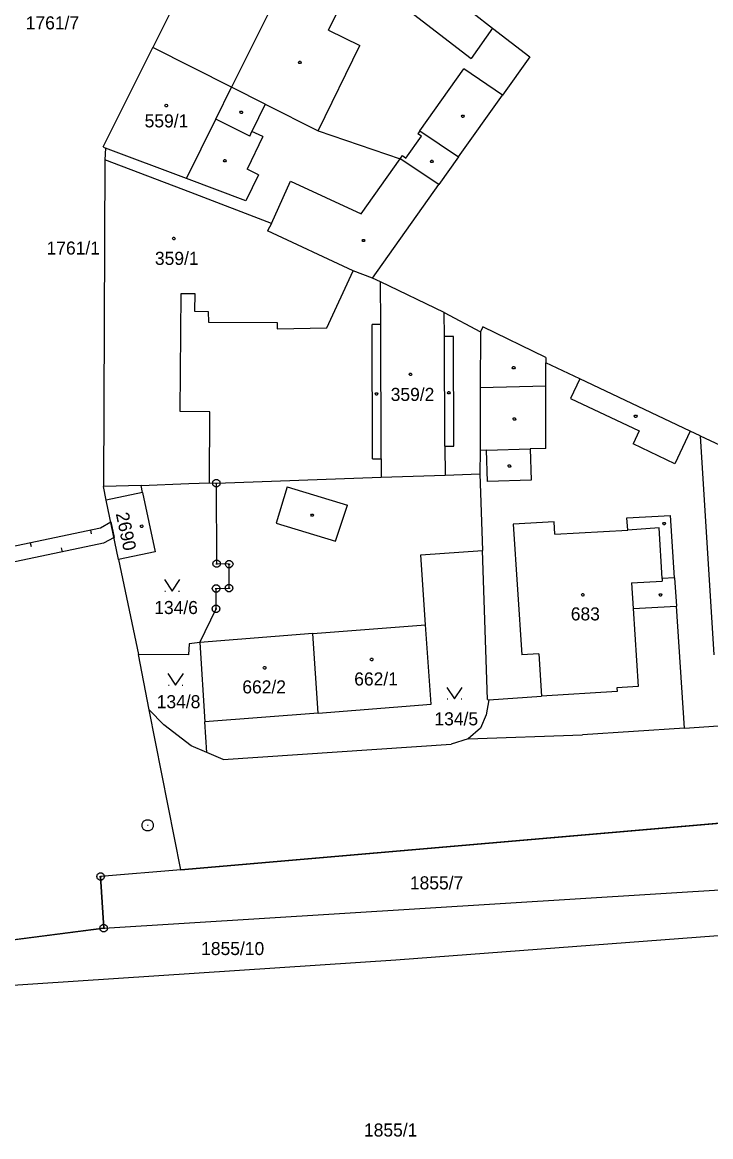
# Model space of a CAD drawing. Extents: x -777309 to -774195, y -1144706 to -1143600.
# Drawn here: x -774667.9 to -774578.2, y -1144423.9 to -1144278.9 of the extents above; entities that cross this region are included whole.
import ezdxf

# ---------------------------------------------------------------- set-up
doc = ezdxf.new("R2010")
doc.units = 0
for name, color, linetype in [('1', 7, 'Continuous'), ('11', 7, 'Continuous'), ('12', 7, 'Continuous'), ('13', 7, 'Continuous'), ('2', 7, 'Continuous'), ('3', 7, 'Continuous'), ('4', 7, 'Continuous'), ('5', 7, 'Continuous'), ('7', 7, 'Continuous'), ('8', 7, 'Continuous')]:
    doc.layers.add(name, color=color, linetype=linetype)

msp = doc.modelspace()

# ---------------------------------------------------------------- linework, layer by layer
at = {"layer": '1'}
for p, q in [((-774637.5, -1144255.26), (-774650.89, -1144282.14)), ((-774621.03, -1144268.44), (-774606.64, -1144279.61)), ((-774606.64, -1144279.61), (-774601.8, -1144283.36)), ((-774657.37, -1144295.07), (-774650.89, -1144282.14)), ((-774640.64, -1144287.32), (-774650.89, -1144282.14)), ((-774601.8, -1144283.36), (-774605.36, -1144288.36)), ((-774636.27, -1144289.52), (-774640.64, -1144287.32)), ((-774611.07, -1144296.37), (-774605.36, -1144288.36)), ((-774636.27, -1144289.52), (-774629.38, -1144293)), ((-774629.38, -1144293), (-774618.67, -1144296.62)), ((-774657.37, -1144295.07), (-774657.07, -1144295.23)), ((-774657.07, -1144295.23), (-774657.14, -1144296.77)), ((-774657.14, -1144296.77), (-774657.35, -1144339.28)), ((-774645.95, -1144301.04), (-774657.14, -1144296.77)), ((-774613.64, -1144299.97), (-774618.67, -1144296.62)), ((-774611.07, -1144296.37), (-774613.64, -1144299.97)), ((-774622.31, -1144312.15), (-774613.64, -1144299.97)), ((-774635.46, -1144305.06), (-774645.95, -1144301.04)), ((-774635.46, -1144305.06), (-774635.98, -1144306.01)), ((-774624.81, -1144311.21), (-774635.98, -1144306.01)), ((-774622.31, -1144312.15), (-774624.81, -1144311.21)), ((-774621.24, -1144312.66), (-774622.31, -1144312.15)), ((-774621.22, -1144318.21), (-774621.24, -1144312.66)), ((-774612.94, -1144316.63), (-774621.24, -1144312.66)), ((-774612.94, -1144316.63), (-774608.22, -1144319.15)), ((-774621.22, -1144318.21), (-774622.32, -1144318.21)), ((-774622.27, -1144335.69), (-774622.32, -1144318.21)), ((-774608.22, -1144319.15), (-774608.25, -1144326.43)), ((-774607.9, -1144318.51), (-774608.22, -1144319.15)), ((-774599.72, -1144322.48), (-774607.9, -1144318.51)), ((-774599.72, -1144322.48), (-774599.69, -1144323.18)), ((-774595.27, -1144325.27), (-774599.69, -1144323.18)), ((-774608.25, -1144326.43), (-774608.28, -1144334.6)), ((-774580.92, -1144332.07), (-774595.27, -1144325.27)), ((-774579.6, -1144332.7), (-774580.92, -1144332.07)), ((-774579.6, -1144332.7), (-774566.76, -1144338.77)), ((-774579.6, -1144332.7), (-774577.83, -1144361.19)), ((-774608.28, -1144334.6), (-774608.29, -1144337.65)), ((-774622.27, -1144335.69), (-774621.15, -1144335.69)), ((-774621.15, -1144335.69), (-774621.14, -1144338.08)), ((-774642.63, -1144338.86), (-774621.14, -1144338.08)), ((-774621.14, -1144338.08), (-774612.84, -1144337.8)), ((-774612.84, -1144337.8), (-774608.29, -1144337.65)), ((-774608.29, -1144337.65), (-774607.96, -1144347.64)), ((-774652.42, -1144339.14), (-774657.35, -1144339.28)), ((-774656.98, -1144341.06), (-774657.35, -1144339.28)), ((-774652.42, -1144339.14), (-774646.23, -1144338.91)), ((-774652.23, -1144340.07), (-774652.42, -1144339.14)), ((-774646.23, -1144338.91), (-774643.53, -1144338.82)), ((-774643.53, -1144338.82), (-774642.63, -1144338.86)), ((-774642.58, -1144349.35), (-774642.63, -1144338.86)), ((-774652.23, -1144340.07), (-774650.62, -1144347.81)), ((-774655.37, -1144348.8), (-774656.98, -1144341.06)), ((-774650.62, -1144347.81), (-774655.37, -1144348.8)), ((-774616, -1144348.2), (-774607.96, -1144347.64)), ((-774615.37, -1144357.29), (-774616, -1144348.2)), ((-774607.33, -1144367.02), (-774607.96, -1144347.64)), ((-774655.37, -1144348.8), (-774652.79, -1144361.14)), ((-774640.96, -1144349.4), (-774642.58, -1144349.35)), ((-774640.97, -1144352.52), (-774640.96, -1144349.4)), ((-774642.67, -1144355.22), (-774642.65, -1144352.57)), ((-774642.65, -1144352.57), (-774640.97, -1144352.52)), ((-774644.77, -1144359.59), (-774642.67, -1144355.22)), ((-774614.65, -1144367.62), (-774615.37, -1144357.29)), ((-774646.18, -1144359.75), (-774646.25, -1144361.22)), ((-774644.77, -1144359.59), (-774646.18, -1144359.75)), ((-774630.06, -1144358.44), (-774644.77, -1144359.59)), ((-774644.77, -1144359.59), (-774644.12, -1144369.94)), ((-774629.36, -1144368.78), (-774630.06, -1144358.44)), ((-774646.25, -1144361.22), (-774652.79, -1144361.14)), ((-774651.36, -1144368.36), (-774652.79, -1144361.14)), ((-774607.15, -1144367.06), (-774607.49, -1144368.99)), ((-774607.33, -1144367.02), (-774607.15, -1144367.06)), ((-774649.46, -1144370.32), (-774651.36, -1144368.36)), ((-774647.24, -1144389.17), (-774651.36, -1144368.36)), ((-774629.36, -1144368.78), (-774614.65, -1144367.62)), ((-774629.36, -1144368.78), (-774644.12, -1144369.94)), ((-774643.87, -1144373.93), (-774644.12, -1144369.94)), ((-774607.49, -1144368.99), (-774608.21, -1144370.74)), ((-774645.93, -1144373.06), (-774649.46, -1144370.32)), ((-774608.21, -1144370.74), (-774609.81, -1144372.14)), ((-774581.64, -1144370.74), (-774594.95, -1144371.6)), ((-774581.64, -1144370.74), (-774577.22, -1144370.46)), ((-774641.74, -1144374.83), (-774612.06, -1144372.81)), ((-774609.81, -1144372.14), (-774612.06, -1144372.81)), ((-774609.81, -1144372.14), (-774594.95, -1144371.6)), ((-774643.87, -1144373.93), (-774645.93, -1144373.06)), ((-774641.74, -1144374.83), (-774643.87, -1144373.93)), ((-774647.24, -1144389.17), (-774566.01, -1144382.16)), ((-774647.24, -1144389.17), (-774657.71, -1144390.07)), ((-774657.29, -1144396.79), (-774657.71, -1144390.07)), ((-774657.29, -1144396.79), (-774557.48, -1144390.57)), ((-774674.74, -1144399.02), (-774657.29, -1144396.79)), ((-774557.34, -1144396.28), (-774619.26, -1144400.93)), ((-774619.26, -1144400.93), (-774684.08, -1144405.23))]:
    msp.add_line(p, q, dxfattribs=at)
at = {"layer": '11'}
msp.add_lwpolyline([(-774566.01, -1144382.16), (-774647.24, -1144389.17), (-774657.71, -1144390.07), (-774657.29, -1144396.79), (-774674.74, -1144399.02), (-774681.12, -1144401.18), (-774684.08, -1144405.23), (-774705.08, -1144406), (-774713.68, -1144405.89), (-774719.77, -1144399.93), (-774739.17, -1144384.29), (-774746.37, -1144398.39), (-774726.72, -1144397.01), (-774726.15, -1144403.92), (-774747.27, -1144405.4), (-774747.42, -1144400.74), (-774749.65, -1144405.72), (-774795.44, -1144408.94), (-774821.85, -1144410.67)], dxfattribs=at)
at = {"layer": '12'}
for p, q in [((-774637.5, -1144255.26), (-774650.89, -1144282.14)), ((-774633.8, -1144273.48), (-774640.64, -1144287.32)), ((-774657.37, -1144295.07), (-774650.89, -1144282.14)), ((-774640.64, -1144287.32), (-774650.89, -1144282.14)), ((-774640.64, -1144287.32), (-774650.89, -1144282.14)), ((-774642.7, -1144291.48), (-774640.64, -1144287.32)), ((-774646.52, -1144299.21), (-774642.7, -1144291.48)), ((-774657.37, -1144295.07), (-774657.07, -1144295.23)), ((-774646.52, -1144299.21), (-774657.07, -1144295.23)), ((-774657.14, -1144296.77), (-774657.35, -1144339.28)), ((-774645.95, -1144301.04), (-774657.14, -1144296.77)), ((-774635.46, -1144305.06), (-774645.95, -1144301.04)), ((-774635.46, -1144305.06), (-774635.98, -1144306.01)), ((-774624.81, -1144311.21), (-774635.98, -1144306.01)), ((-774628.23, -1144318.62), (-774624.81, -1144311.21)), ((-774612.94, -1144316.63), (-774621.24, -1144312.66)), ((-774621.22, -1144318.21), (-774621.24, -1144312.66)), ((-774647.33, -1144329.52), (-774647.21, -1144314.16)), ((-774647.21, -1144314.16), (-774645.45, -1144314.15)), ((-774645.45, -1144314.15), (-774645.46, -1144316.47)), ((-774645.46, -1144316.47), (-774643.68, -1144316.49)), ((-774643.68, -1144316.49), (-774643.67, -1144317.89)), ((-774612.93, -1144319.77), (-774612.94, -1144316.63)), ((-774643.67, -1144317.89), (-774634.7, -1144317.93)), ((-774634.7, -1144317.93), (-774634.71, -1144318.75)), ((-774634.71, -1144318.75), (-774628.23, -1144318.62)), ((-774621.15, -1144335.69), (-774621.22, -1144318.21)), ((-774612.86, -1144334.05), (-774612.93, -1144319.77)), ((-774643.47, -1144329.55), (-774647.33, -1144329.52)), ((-774643.53, -1144338.82), (-774643.47, -1144329.55)), ((-774612.86, -1144334.05), (-774612.84, -1144337.8)), ((-774621.15, -1144335.69), (-774621.14, -1144338.08)), ((-774621.14, -1144338.08), (-774612.84, -1144337.8)), ((-774652.42, -1144339.14), (-774657.35, -1144339.28)), ((-774652.42, -1144339.14), (-774646.23, -1144338.91)), ((-774646.23, -1144338.91), (-774643.53, -1144338.82)), ((-774652.23, -1144340.07), (-774656.98, -1144341.06)), ((-774652.23, -1144340.07), (-774650.62, -1144347.81)), ((-774655.37, -1144348.8), (-774656.98, -1144341.06)), ((-774598.62, -1144343.88), (-774603.97, -1144344.18)), ((-774598.53, -1144345.48), (-774598.62, -1144343.88)), ((-774603.97, -1144344.18), (-774602.82, -1144361.21)), ((-774598.53, -1144345.48), (-774589.05, -1144344.98)), ((-774584.94, -1144344.68), (-774589.05, -1144344.98)), ((-774584.56, -1144351.27), (-774584.94, -1144344.68)), ((-774650.62, -1144347.81), (-774655.37, -1144348.8)), ((-774588.57, -1144351.82), (-774584.54, -1144351.62)), ((-774588.57, -1144351.82), (-774588.35, -1144355.18)), ((-774584.56, -1144351.27), (-774584.54, -1144351.62)), ((-774588.35, -1144355.18), (-774587.67, -1144365.32)), ((-774630.06, -1144358.44), (-774615.37, -1144357.29)), ((-774614.65, -1144367.62), (-774615.37, -1144357.29)), ((-774630.06, -1144358.44), (-774644.77, -1144359.59)), ((-774644.77, -1144359.59), (-774644.12, -1144369.94)), ((-774629.36, -1144368.78), (-774630.06, -1144358.44)), ((-774629.36, -1144368.78), (-774630.06, -1144358.44)), ((-774600.63, -1144361.06), (-774602.82, -1144361.21)), ((-774600.63, -1144361.06), (-774600.27, -1144366.59)), ((-774587.67, -1144365.32), (-774590.46, -1144365.51)), ((-774590.46, -1144365.51), (-774590.43, -1144365.96)), ((-774590.43, -1144365.96), (-774600.27, -1144366.59)), ((-774629.36, -1144368.78), (-774614.65, -1144367.62)), ((-774629.36, -1144368.78), (-774644.12, -1144369.94))]:
    msp.add_line(p, q, dxfattribs=at)
at = {"layer": '13'}
for p, q in [((-774657.73, -1144344.69), (-774656.39, -1144343.88)), ((-774656.39, -1144343.88), (-774655.96, -1144345.94)), ((-774672.25, -1144347.74), (-774657.73, -1144344.69)), ((-774659.04, -1144344.96), (-774658.94, -1144345.45)), ((-774657.31, -1144346.65), (-774671.83, -1144349.7)), ((-774666.87, -1144346.61), (-774666.76, -1144347.1)), ((-774655.96, -1144345.94), (-774657.31, -1144346.65)), ((-774662.69, -1144347.78), (-774662.8, -1144347.29))]:
    msp.add_line(p, q, dxfattribs=at)
at = {"layer": '3'}
for p, q in [((-774649.35, -1144352.91), (-774649.25, -1144352.91)), ((-774647.55, -1144352.91), (-774647.45, -1144352.91)), ((-774648.88, -1144365.14), (-774648.78, -1144365.14)), ((-774647.08, -1144365.14), (-774646.98, -1144365.14)), ((-774612.56, -1144366.94), (-774612.46, -1144366.94)), ((-774610.76, -1144366.94), (-774610.66, -1144366.94))]:
    msp.add_line(p, q, dxfattribs=at)
for points in [[(-774649.4, -1144351.41), (-774648.4, -1144352.91), (-774647.4, -1144351.41)], [(-774648.93, -1144363.64), (-774647.93, -1144365.14), (-774646.93, -1144363.64)], [(-774612.61, -1144365.44), (-774611.61, -1144366.94), (-774610.61, -1144365.44)]]:
    msp.add_lwpolyline(points, dxfattribs=at)
at = {"layer": '4'}
for p, q in [((-774630.67, -1144267.18), (-774609.45, -1144283.58)), ((-774633.8, -1144273.48), (-774640.64, -1144287.32)), ((-774628.03, -1144279.87), (-774626.63, -1144277.06)), ((-774628.03, -1144279.87), (-774623.92, -1144281.89)), ((-774606.64, -1144279.61), (-774609.45, -1144283.58)), ((-774629.38, -1144293), (-774623.92, -1144281.89)), ((-774616.12, -1144293.01), (-774610.38, -1144284.91)), ((-774605.36, -1144288.36), (-774610.38, -1144284.91)), ((-774642.7, -1144291.48), (-774640.64, -1144287.32)), ((-774636.27, -1144289.52), (-774637.99, -1144293.08)), ((-774646.52, -1144299.21), (-774642.7, -1144291.48)), ((-774638.28, -1144293.67), (-774642.7, -1144291.48)), ((-774638.28, -1144293.67), (-774637.99, -1144293.08)), ((-774636.59, -1144293.75), (-774637.99, -1144293.08)), ((-774616.12, -1144293.01), (-774616.37, -1144293.37)), ((-774616.12, -1144293.01), (-774611.07, -1144296.37)), ((-774636.59, -1144293.75), (-774638.63, -1144297.98)), ((-774617.93, -1144296.53), (-774615.92, -1144293.69)), ((-774615.92, -1144293.69), (-774616.37, -1144293.37)), ((-774646.52, -1144299.21), (-774657.07, -1144295.23)), ((-774623.75, -1144303.81), (-774618.67, -1144296.62)), ((-774618.67, -1144296.62), (-774618.38, -1144296.21)), ((-774618.38, -1144296.21), (-774617.93, -1144296.53)), ((-774637.15, -1144298.7), (-774638.8, -1144302.12)), ((-774637.15, -1144298.7), (-774638.63, -1144297.98)), ((-774638.8, -1144302.12), (-774646.52, -1144299.21)), ((-774635.46, -1144305.06), (-774632.98, -1144299.53)), ((-774632.98, -1144299.53), (-774623.75, -1144303.81)), ((-774628.23, -1144318.62), (-774624.81, -1144311.21)), ((-774647.33, -1144329.52), (-774647.21, -1144314.16)), ((-774647.21, -1144314.16), (-774645.45, -1144314.15)), ((-774645.45, -1144314.15), (-774645.46, -1144316.47)), ((-774645.46, -1144316.47), (-774643.68, -1144316.49)), ((-774643.68, -1144316.49), (-774643.67, -1144317.89)), ((-774612.93, -1144319.77), (-774612.94, -1144316.63)), ((-774643.67, -1144317.89), (-774634.7, -1144317.93)), ((-774634.7, -1144317.93), (-774634.71, -1144318.75)), ((-774634.71, -1144318.75), (-774628.23, -1144318.62)), ((-774621.15, -1144335.69), (-774621.22, -1144318.21)), ((-774611.75, -1144319.76), (-774612.93, -1144319.77)), ((-774612.86, -1144334.05), (-774612.93, -1144319.77)), ((-774611.68, -1144334.04), (-774611.75, -1144319.76)), ((-774599.7, -1144326.22), (-774599.69, -1144323.18)), ((-774599.7, -1144326.22), (-774608.25, -1144326.43)), ((-774599.72, -1144334.33), (-774599.7, -1144326.22)), ((-774595.27, -1144325.27), (-774596.49, -1144327.82)), ((-774596.49, -1144327.82), (-774587.55, -1144332.05)), ((-774643.47, -1144329.55), (-774647.33, -1144329.52)), ((-774643.53, -1144338.82), (-774643.47, -1144329.55)), ((-774587.55, -1144332.05), (-774588.35, -1144333.72)), ((-774580.92, -1144332.07), (-774582.89, -1144336.34)), ((-774582.89, -1144336.34), (-774588.35, -1144333.72)), ((-774612.86, -1144334.05), (-774611.68, -1144334.04)), ((-774612.86, -1144334.05), (-774612.84, -1144337.8)), ((-774607.42, -1144334.57), (-774608.28, -1144334.6)), ((-774607.42, -1144334.57), (-774601.76, -1144334.39)), ((-774607.29, -1144338.65), (-774607.42, -1144334.57)), ((-774599.72, -1144334.33), (-774601.76, -1144334.39)), ((-774601.76, -1144334.39), (-774601.63, -1144338.47)), ((-774633.41, -1144339.34), (-774634.83, -1144344.07)), ((-774633.41, -1144339.34), (-774625.55, -1144341.71)), ((-774601.63, -1144338.47), (-774607.29, -1144338.65)), ((-774652.23, -1144340.07), (-774656.98, -1144341.06)), ((-774627.11, -1144346.39), (-774625.55, -1144341.71)), ((-774598.62, -1144343.88), (-774603.97, -1144344.18)), ((-774598.53, -1144345.48), (-774598.62, -1144343.88)), ((-774589.14, -1144343.36), (-774583.47, -1144343.05)), ((-774589.05, -1144344.98), (-774589.14, -1144343.36)), ((-774582.93, -1144351.16), (-774583.47, -1144343.05)), ((-774634.83, -1144344.07), (-774627.11, -1144346.39)), ((-774603.97, -1144344.18), (-774602.82, -1144361.21)), ((-774598.53, -1144345.48), (-774589.05, -1144344.98)), ((-774584.94, -1144344.68), (-774589.05, -1144344.98)), ((-774584.56, -1144351.27), (-774584.94, -1144344.68)), ((-774582.93, -1144351.16), (-774584.56, -1144351.27)), ((-774582.93, -1144351.16), (-774582.69, -1144354.86)), ((-774588.57, -1144351.82), (-774584.54, -1144351.62)), ((-774588.57, -1144351.82), (-774588.35, -1144355.18)), ((-774584.56, -1144351.27), (-774584.54, -1144351.62)), ((-774588.35, -1144355.18), (-774582.69, -1144354.86)), ((-774588.35, -1144355.18), (-774587.67, -1144365.32)), ((-774581.64, -1144370.74), (-774582.69, -1144354.86)), ((-774630.06, -1144358.44), (-774615.37, -1144357.29)), ((-774600.63, -1144361.06), (-774602.82, -1144361.21)), ((-774600.63, -1144361.06), (-774600.27, -1144366.59)), ((-774587.67, -1144365.32), (-774590.46, -1144365.51)), ((-774590.46, -1144365.51), (-774590.43, -1144365.96)), ((-774607.15, -1144367.06), (-774600.27, -1144366.59)), ((-774590.43, -1144365.96), (-774600.27, -1144366.59))]:
    msp.add_line(p, q, dxfattribs=at)
at = {"layer": '5'}
for points in [[(-774631.68, -1144283.94), (-774631.59, -1144284.09), (-774631.68, -1144284.24), (-774631.86, -1144284.24), (-774631.95, -1144284.09), (-774631.86, -1144283.94)], [(-774649.15, -1144289.54), (-774649.05, -1144289.56), (-774649, -1144289.65), (-774648.98, -1144289.71), (-774649, -1144289.8), (-774649.08, -1144289.87), (-774649.15, -1144289.88), (-774649.24, -1144289.85), (-774649.3, -1144289.79), (-774649.32, -1144289.71), (-774649.3, -1144289.62), (-774649.22, -1144289.55)], [(-774639.29, -1144290.43), (-774639.2, -1144290.58), (-774639.29, -1144290.73), (-774639.47, -1144290.73), (-774639.56, -1144290.58), (-774639.47, -1144290.43)], [(-774610.42, -1144290.95), (-774610.33, -1144291.1), (-774610.42, -1144291.25), (-774610.6, -1144291.25), (-774610.69, -1144291.1), (-774610.6, -1144290.95)], [(-774641.45, -1144296.74), (-774641.36, -1144296.89), (-774641.45, -1144297.04), (-774641.63, -1144297.04), (-774641.72, -1144296.89), (-774641.63, -1144296.74)], [(-774614.48, -1144296.83), (-774614.39, -1144296.98), (-774614.48, -1144297.13), (-774614.66, -1144297.13), (-774614.75, -1144296.98), (-774614.66, -1144296.83)], [(-774648.17, -1144306.84), (-774648.07, -1144306.86), (-774648.02, -1144306.95), (-774648, -1144307.01), (-774648.02, -1144307.1), (-774648.1, -1144307.17), (-774648.17, -1144307.18), (-774648.26, -1144307.15), (-774648.32, -1144307.09), (-774648.34, -1144307.01), (-774648.32, -1144306.92), (-774648.24, -1144306.85)], [(-774623.38, -1144307.12), (-774623.29, -1144307.27), (-774623.38, -1144307.42), (-774623.56, -1144307.42), (-774623.65, -1144307.27), (-774623.56, -1144307.12)], [(-774617.34, -1144324.52), (-774617.24, -1144324.54), (-774617.19, -1144324.63), (-774617.17, -1144324.69), (-774617.19, -1144324.78), (-774617.27, -1144324.85), (-774617.34, -1144324.86), (-774617.43, -1144324.83), (-774617.49, -1144324.77), (-774617.51, -1144324.69), (-774617.49, -1144324.6), (-774617.41, -1144324.53)], [(-774603.81, -1144323.69), (-774603.72, -1144323.84), (-774603.81, -1144323.99), (-774603.99, -1144323.99), (-774604.08, -1144323.84), (-774603.99, -1144323.69)], [(-774621.67, -1144327.09), (-774621.58, -1144327.24), (-774621.67, -1144327.39), (-774621.85, -1144327.39), (-774621.94, -1144327.24), (-774621.85, -1144327.09)], [(-774612.27, -1144326.93), (-774612.18, -1144327.08), (-774612.27, -1144327.23), (-774612.45, -1144327.23), (-774612.54, -1144327.08), (-774612.45, -1144326.93)], [(-774603.72, -1144330.37), (-774603.63, -1144330.52), (-774603.72, -1144330.67), (-774603.9, -1144330.67), (-774603.99, -1144330.52), (-774603.9, -1144330.37)], [(-774587.92, -1144329.99), (-774587.83, -1144330.14), (-774587.92, -1144330.29), (-774588.1, -1144330.29), (-774588.19, -1144330.14), (-774588.1, -1144329.99)], [(-774604.37, -1144336.48), (-774604.28, -1144336.63), (-774604.37, -1144336.78), (-774604.55, -1144336.78), (-774604.64, -1144336.63), (-774604.55, -1144336.48)], [(-774630.04, -1144342.87), (-774629.95, -1144343.02), (-774630.04, -1144343.17), (-774630.22, -1144343.17), (-774630.31, -1144343.02), (-774630.22, -1144342.87)], [(-774652.35, -1144344.3), (-774652.25, -1144344.32), (-774652.2, -1144344.41), (-774652.18, -1144344.47), (-774652.2, -1144344.56), (-774652.28, -1144344.63), (-774652.35, -1144344.64), (-774652.44, -1144344.61), (-774652.5, -1144344.55), (-774652.52, -1144344.47), (-774652.5, -1144344.38), (-774652.42, -1144344.31)], [(-774584.19, -1144343.97), (-774584.1, -1144344.12), (-774584.19, -1144344.27), (-774584.37, -1144344.27), (-774584.46, -1144344.12), (-774584.37, -1144343.97)], [(-774594.89, -1144353.22), (-774594.79, -1144353.24), (-774594.74, -1144353.33), (-774594.72, -1144353.39), (-774594.74, -1144353.48), (-774594.82, -1144353.55), (-774594.89, -1144353.56), (-774594.98, -1144353.53), (-774595.04, -1144353.47), (-774595.06, -1144353.39), (-774595.04, -1144353.3), (-774594.96, -1144353.23)], [(-774584.69, -1144353.26), (-774584.6, -1144353.41), (-774584.69, -1144353.56), (-774584.87, -1144353.56), (-774584.96, -1144353.41), (-774584.87, -1144353.26)], [(-774636.34, -1144362.72), (-774636.24, -1144362.74), (-774636.19, -1144362.83), (-774636.17, -1144362.89), (-774636.19, -1144362.98), (-774636.27, -1144363.05), (-774636.34, -1144363.06), (-774636.43, -1144363.03), (-774636.49, -1144362.97), (-774636.51, -1144362.89), (-774636.49, -1144362.8), (-774636.41, -1144362.73)], [(-774622.41, -1144361.63), (-774622.31, -1144361.65), (-774622.26, -1144361.74), (-774622.24, -1144361.8), (-774622.26, -1144361.89), (-774622.34, -1144361.96), (-774622.41, -1144361.97), (-774622.5, -1144361.94), (-774622.56, -1144361.88), (-774622.58, -1144361.8), (-774622.56, -1144361.71), (-774622.48, -1144361.64)]]:
    msp.add_lwpolyline(points, close=True, dxfattribs=at)
at = {"layer": '8'}
for p, q in [((-774642.75, -1144338.86), (-774642.51, -1144338.86)), ((-774642.7, -1144349.35), (-774642.46, -1144349.35)), ((-774641.08, -1144349.4), (-774640.84, -1144349.4)), ((-774642.77, -1144352.57), (-774642.53, -1144352.57)), ((-774641.09, -1144352.52), (-774640.85, -1144352.52)), ((-774642.79, -1144355.22), (-774642.55, -1144355.22)), ((-774651.61, -1144383.38), (-774651.51, -1144383.38)), ((-774657.83, -1144390.07), (-774657.59, -1144390.07)), ((-774657.41, -1144396.79), (-774657.17, -1144396.79))]:
    msp.add_line(p, q, dxfattribs=at)
for points in [[(-774642.48, -1144338.38), (-774642.23, -1144338.56), (-774642.13, -1144338.85), (-774642.23, -1144339.14), (-774642.48, -1144339.32), (-774642.79, -1144339.32), (-774643.04, -1144339.14), (-774643.14, -1144338.85), (-774643.04, -1144338.56), (-774642.79, -1144338.38)], [(-774642.43, -1144348.87), (-774642.18, -1144349.05), (-774642.08, -1144349.34), (-774642.18, -1144349.63), (-774642.43, -1144349.81), (-774642.74, -1144349.81), (-774642.99, -1144349.63), (-774643.09, -1144349.34), (-774642.99, -1144349.05), (-774642.74, -1144348.87)], [(-774640.81, -1144348.92), (-774640.56, -1144349.1), (-774640.46, -1144349.39), (-774640.56, -1144349.68), (-774640.81, -1144349.86), (-774641.12, -1144349.86), (-774641.37, -1144349.68), (-774641.47, -1144349.39), (-774641.37, -1144349.1), (-774641.12, -1144348.92)], [(-774642.5, -1144352.09), (-774642.25, -1144352.27), (-774642.15, -1144352.56), (-774642.25, -1144352.85), (-774642.5, -1144353.03), (-774642.81, -1144353.03), (-774643.06, -1144352.85), (-774643.16, -1144352.56), (-774643.06, -1144352.27), (-774642.81, -1144352.09)], [(-774640.82, -1144352.04), (-774640.57, -1144352.22), (-774640.47, -1144352.51), (-774640.57, -1144352.8), (-774640.82, -1144352.98), (-774641.13, -1144352.98), (-774641.38, -1144352.8), (-774641.48, -1144352.51), (-774641.38, -1144352.22), (-774641.13, -1144352.04)], [(-774642.52, -1144354.74), (-774642.27, -1144354.92), (-774642.17, -1144355.21), (-774642.27, -1144355.5), (-774642.52, -1144355.68), (-774642.83, -1144355.68), (-774643.08, -1144355.5), (-774643.18, -1144355.21), (-774643.08, -1144354.92), (-774642.83, -1144354.74)], [(-774651.37, -1144382.66), (-774651.03, -1144382.85), (-774650.84, -1144383.19), (-774650.84, -1144383.58), (-774651.03, -1144383.92), (-774651.37, -1144384.11), (-774651.76, -1144384.11), (-774652.1, -1144383.92), (-774652.29, -1144383.58), (-774652.29, -1144383.19), (-774652.1, -1144382.85), (-774651.76, -1144382.66)], [(-774657.56, -1144389.59), (-774657.31, -1144389.77), (-774657.21, -1144390.06), (-774657.31, -1144390.35), (-774657.56, -1144390.53), (-774657.87, -1144390.53), (-774658.12, -1144390.35), (-774658.22, -1144390.06), (-774658.12, -1144389.77), (-774657.87, -1144389.59)], [(-774657.14, -1144396.31), (-774656.89, -1144396.49), (-774656.79, -1144396.78), (-774656.89, -1144397.07), (-774657.14, -1144397.25), (-774657.45, -1144397.25), (-774657.7, -1144397.07), (-774657.8, -1144396.78), (-774657.7, -1144396.49), (-774657.45, -1144396.31)]]:
    msp.add_lwpolyline(points, close=True, dxfattribs=at)

# ---------------------------------------------------------------- texts
at = {"layer": '2'}
for s, p in [('559/1', (-774651.97, -1144292.55)), ('1761/1', (-774664.75, -1144309.1)), ('359/1', (-774650.63, -1144310.44)), ('359/2', (-774619.92, -1144328.15)), ('134/6', (-774650.72, -1144355.89)), ('683', (-774596.46, -1144356.72)), ('662/1', (-774624.67, -1144365.19)), ('662/2', (-774639.25, -1144366.22)), ('134/8', (-774650.4, -1144368.15)), ('134/5', (-774614.22, -1144370.38)), ('1855/7', (-774617.42, -1144391.73)), ('1855/10', (-774644.61, -1144400.28)), ('1855/1', (-774623.4, -1144423.9))]:
    msp.add_text(s, height=1.7, dxfattribs=at).set_placement(p)
msp.add_text('2690', height=1.7, rotation=282.0098, dxfattribs=at).set_placement((-774655.74, -1144342.83))
at = {"layer": '7'}
msp.add_text('1761/7', height=1.7, dxfattribs=at).set_placement((-774667.46, -1144279.79))

doc.saveas('drawing.dxf')
